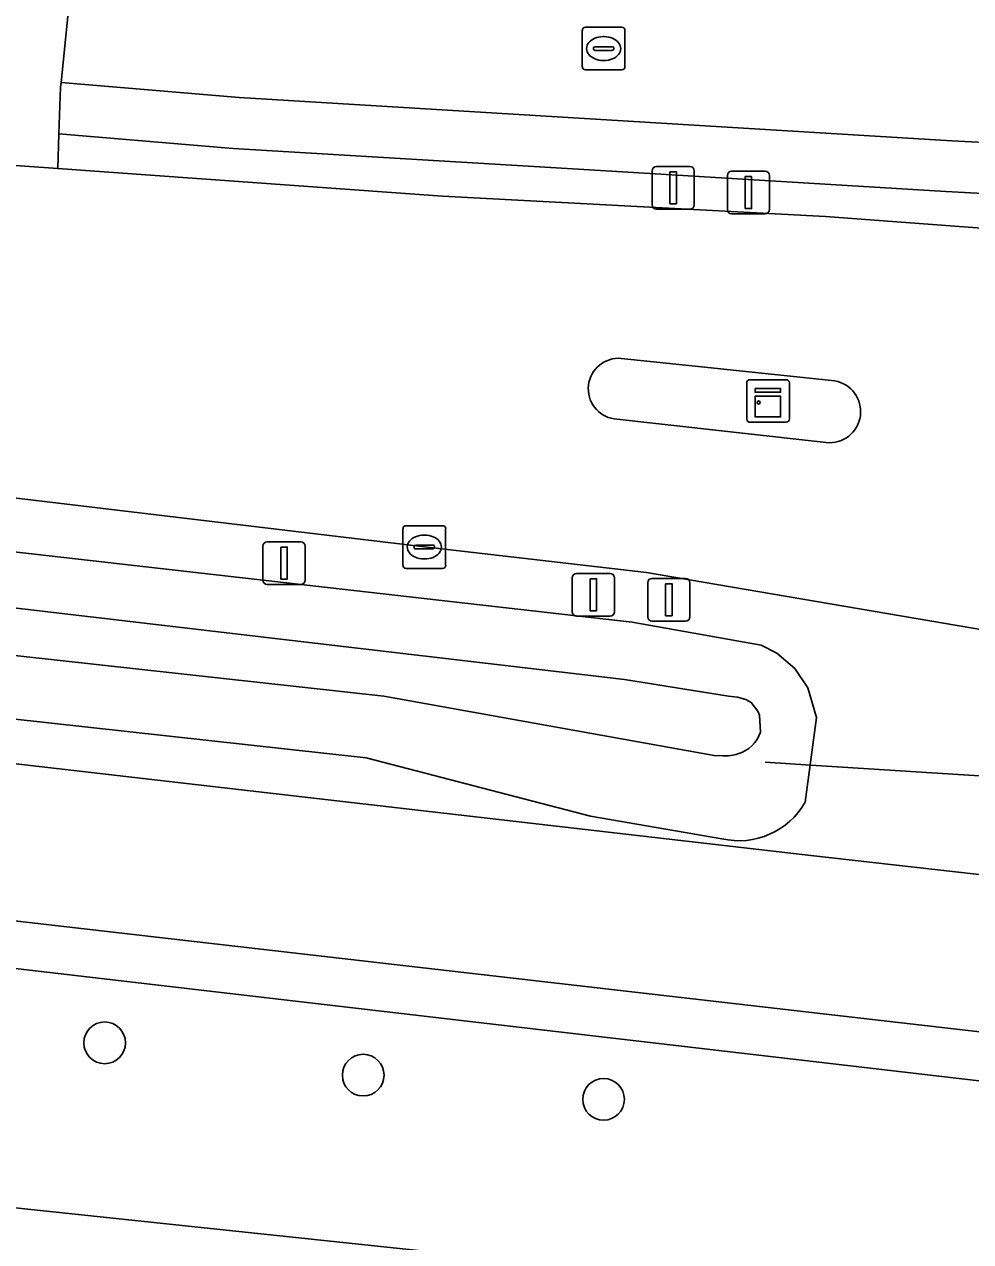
# Model space of a CAD drawing. Extents: x 161385 to 162589, y 388479 to 389756.
# Drawn here: x 162418.94 to 162441.14, y 388644.42 to 388672.98 of the extents above; entities that cross this region are included whole.
import ezdxf

# ---------------------------------------------------------------- set-up
doc = ezdxf.new("R2010")
doc.units = 0
for name, color, linetype in [('IMGEO_Afsluitpaal', 7, 'Continuous'), ('IMGEO_Berm_groen', 7, 'Continuous'), ('IMGEO_Boom', 7, 'Continuous'), ('IMGEO_Duiker', 7, 'Continuous'), ('IMGEO_Erf', 7, 'Continuous'), ('IMGEO_Fietspad_gesloten', 7, 'Continuous'), ('IMGEO_Gemengd_bos', 7, 'Continuous'), ('IMGEO_Groenvoorziening', 7, 'Continuous'), ('IMGEO_Kast', 7, 'Continuous'), ('IMGEO_Kolk', 7, 'Continuous'), ('IMGEO_Lichtmast', 7, 'Continuous'), ('IMGEO_Oever', 7, 'Continuous'), ('IMGEO_Rijbaan_lokaal_gesloten', 7, 'Continuous'), ('IMGEO_Rioolput', 7, 'Continuous'), ('IMGEO_Verkeerseiland_open', 7, 'Continuous'), ('IMGEO_Voetpad_open', 7, 'Continuous'), ('IMGEO_Waterloop', 7, 'Continuous')]:
    doc.layers.add(name, color=color, linetype=linetype)

msp = doc.modelspace()

# ---------------------------------------------------------------- linework, layer by layer
at = {"layer": 'IMGEO_Afsluitpaal'}
for p, q in [((162433.665, 388668.748), (162433.665, 388669.548)), ((162433.665, 388669.548), (162433.665, 388668.748)), ((162433.765, 388669.648), (162434.555, 388669.648)), ((162434.555, 388669.648), (162433.765, 388669.648)), ((162434.655, 388669.548), (162434.655, 388668.748)), ((162434.655, 388668.748), (162434.655, 388669.548)), ((162435.531, 388669.538), (162436.321, 388669.538)), ((162436.321, 388669.538), (162435.531, 388669.538)), ((162435.431, 388668.638), (162435.431, 388669.438)), ((162435.431, 388669.438), (162435.431, 388668.638)), ((162436.421, 388669.438), (162436.421, 388668.638)), ((162436.421, 388668.638), (162436.421, 388669.438)), ((162434.555, 388668.648), (162433.765, 388668.648)), ((162433.765, 388668.648), (162434.555, 388668.648)), ((162436.321, 388668.538), (162435.531, 388668.538)), ((162435.531, 388668.538), (162436.321, 388668.538)), ((162431.892, 388660.1), (162432.682, 388660.1)), ((162432.682, 388660.1), (162431.892, 388660.1)), ((162431.792, 388659.2), (162431.792, 388660)), ((162431.792, 388660), (162431.792, 388659.2)), ((162432.782, 388660), (162432.782, 388659.2)), ((162432.782, 388659.2), (162432.782, 388660)), ((162433.563, 388659.084), (162433.563, 388659.884)), ((162433.563, 388659.884), (162433.563, 388659.084)), ((162433.663, 388659.984), (162434.453, 388659.984)), ((162434.453, 388659.984), (162433.663, 388659.984)), ((162434.553, 388659.884), (162434.553, 388659.084)), ((162434.553, 388659.084), (162434.553, 388659.884)), ((162432.682, 388659.1), (162431.892, 388659.1)), ((162431.892, 388659.1), (162432.682, 388659.1)), ((162434.453, 388658.984), (162433.663, 388658.984)), ((162433.663, 388658.984), (162434.453, 388658.984))]:
    msp.add_line(p, q, dxfattribs=at)
for points in [[(162434.085, 388669.523), (162434.235, 388669.523), (162434.235, 388668.773), (162434.085, 388668.773), (162434.085, 388669.523)], [(162435.851, 388669.413), (162436.001, 388669.413), (162436.001, 388668.663), (162435.851, 388668.663), (162435.851, 388669.413)], [(162432.212, 388659.975), (162432.362, 388659.975), (162432.362, 388659.225), (162432.212, 388659.225), (162432.212, 388659.975)], [(162433.983, 388659.859), (162434.133, 388659.859), (162434.133, 388659.109), (162433.983, 388659.109), (162433.983, 388659.859)]]:
    msp.add_lwpolyline(points, dxfattribs=at)
for centre, start, end in [((162433.765, 388669.548), 90, 180), ((162433.765, 388669.548), 90, 180), ((162434.555, 388669.548), 0, 90), ((162434.555, 388669.548), 360, 90), ((162435.531, 388669.438), 90, 180), ((162435.531, 388669.438), 90, 180), ((162436.321, 388669.438), 0, 90), ((162436.321, 388669.438), 360, 90), ((162433.765, 388668.748), 180, 270), ((162433.765, 388668.748), 180, 270), ((162434.555, 388668.748), 270, 0), ((162434.555, 388668.748), 270, 0), ((162435.531, 388668.638), 180, 270), ((162435.531, 388668.638), 180, 270), ((162436.321, 388668.638), 270, 0), ((162436.321, 388668.638), 270, 0), ((162431.892, 388660), 90, 180), ((162431.892, 388660), 90, 180), ((162432.682, 388660), 0, 90), ((162432.682, 388660), 360, 90), ((162433.663, 388659.884), 90, 180), ((162433.663, 388659.884), 90, 180), ((162434.453, 388659.884), 0, 90), ((162434.453, 388659.884), 360, 90), ((162431.892, 388659.2), 180, 270), ((162431.892, 388659.2), 180, 270), ((162432.682, 388659.2), 270, 0), ((162432.682, 388659.2), 270, 0), ((162433.663, 388659.084), 180, 270), ((162433.663, 388659.084), 180, 270), ((162434.453, 388659.084), 270, 0), ((162434.453, 388659.084), 270, 0)]:
    msp.add_arc(centre, 0.1, start, end, dxfattribs=at)
at = {"layer": 'IMGEO_Berm_groen'}
msp.add_lwpolyline([(162432.2, 388669.567), (162423.838, 388670.071), (162419.748, 388670.416), (162419.72, 388669.598), (162428.744, 388668.955), (162437.734, 388668.476), (162447.672, 388667.734), (162452.648, 388667.218), (162465.876, 388665.019), (162471.804, 388663.627), (162471.959, 388663.955), (162472.164, 388664.283), (162471.219, 388664.536), (162469.641, 388664.948), (162466.6, 388665.63), (162461.879, 388666.689), (162455.687, 388667.622), (162441.864, 388668.995), (162440.561, 388669.06)], close=True, dxfattribs=at)
for points in [[(162461.096, 388654.743), (162455.305, 388656.124), (162451.142, 388657.117), (162433.533, 388660.124), (162428.321, 388660.721), (162404.449, 388663.572), (162379.371, 388666.385), (162354.354, 388669.216), (162352.961, 388669.418), (162351.555, 388669.495), (162350.951, 388669.489), (162349.541, 388669.386), (162348.146, 388669.157), (162346.778, 388668.804), (162345.446, 388668.33), (162344.161, 388667.74), (162343.323, 388667.275), (162343.185, 388667.161), (162343.057, 388667.034), (162342.942, 388666.897), (162342.839, 388666.75), (162342.749, 388666.595), (162342.711, 388666.516)], [(162353.131, 388667.917), (162357.64, 388667.549), (162433.197, 388658.957), (162436.225, 388658.419), (162436.595, 388658.23), (162437.013, 388657.873), (162437.321, 388657.419), (162437.524, 388656.717), (162437.256, 388654.736)], [(162342.861, 388664.571), (162343.854, 388664.303), (162356.884, 388662.764), (162437.393, 388653.479), (162447.573, 388652.333)], [(162435.304, 388653.875), (162432.217, 388654.406), (162426.956, 388655.776), (162357.235, 388663.453), (162352.368, 388663.746)], [(162444.332, 388649.048), (162443.05, 388649.15), (162347.086, 388660.188)], [(162343.501, 388659.601), (162454.958, 388646.611)]]:
    msp.add_lwpolyline(points, dxfattribs=at)
msp.add_arc((162435.706, 388655.607), 1.778, 256.9365, 330.6667, dxfattribs=at)
at = {"layer": 'IMGEO_Boom'}
for centre in [(162420.82, 388649.087), (162426.886, 388648.329), (162432.526, 388647.761)]:
    msp.add_circle(centre, 0.489, dxfattribs=at)
at = {"layer": 'IMGEO_Duiker'}
msp.add_lwpolyline([(162436.316, 388655.669), (162437.39, 388655.601), (162453.451, 388654.583), (162455.305, 388656.124), (162458.916, 388659.163), (162461.168, 388661.058), (162461.5, 388661.337), (162465.876, 388665.019), (162466.6, 388665.63), (162467.763, 388666.612), (162481.086, 388677.855)], dxfattribs=at)
at = {"layer": 'IMGEO_Erf'}
msp.add_lwpolyline([(162443.528, 388629.496), (162453.713, 388637.19), (162458.56, 388641.004), (162341.543, 388653.38), (162336.168, 388605.315)], dxfattribs=at)
at = {"layer": 'IMGEO_Fietspad_gesloten'}
for points in [[(162447.573, 388652.333), (162437.393, 388653.479), (162356.884, 388662.764)], [(162338.468, 388662.352), (162347.086, 388660.188), (162443.05, 388649.15), (162444.332, 388649.048)]]:
    msp.add_lwpolyline(points, dxfattribs=at)
at = {"layer": 'IMGEO_Gemengd_bos'}
msp.add_lwpolyline([(162341.994, 388657.41), (162341.543, 388653.38), (162458.56, 388641.004), (162459.614, 388641.987), (162460.571, 388643.599), (162460.446, 388643.694), (162457.403, 388645.374), (162454.958, 388646.611), (162343.501, 388659.601)], dxfattribs=at)
at = {"layer": 'IMGEO_Groenvoorziening'}
for points in [[(162420.122, 388674.813), (162419.797, 388671.622)], [(162419.797, 388671.622), (162423.972, 388671.267)], [(162423.972, 388671.267), (162440.7, 388670.254)], [(162440.7, 388670.254), (162443.156, 388670.129), (162455.891, 388668.797)]]:
    msp.add_lwpolyline(points, dxfattribs=at)
at = {"layer": 'IMGEO_Kast'}
for p, q in [((162435.962, 388664.647), (162436.803, 388664.647)), ((162436.803, 388664.647), (162435.962, 388664.647)), ((162435.887, 388663.722), (162435.887, 388664.563)), ((162435.887, 388664.563), (162435.887, 388663.722)), ((162436.887, 388664.572), (162436.887, 388663.731)), ((162436.887, 388663.731), (162436.887, 388664.572)), ((162436.812, 388663.647), (162435.971, 388663.647)), ((162435.971, 388663.647), (162436.812, 388663.647))]:
    msp.add_line(p, q, dxfattribs=at)
for points in [[(162436.082, 388664.437), (162436.682, 388664.437), (162436.682, 388664.352), (162436.082, 388664.352), (162436.082, 388664.437)], [(162436.082, 388664.262), (162436.682, 388664.262), (162436.682, 388663.773), (162436.082, 388663.773), (162436.082, 388664.262)]]:
    msp.add_lwpolyline(points, dxfattribs=at)
msp.add_circle((162436.166, 388664.111), 0.0377, dxfattribs=at)
for centre, start, end in [((162435.965, 388664.569), 92.4484, 184.2845), ((162435.965, 388664.569), 92.4484, 184.2845), ((162436.809, 388664.569), 2.4484, 94.2845), ((162436.809, 388664.569), 2.4484, 94.2845), ((162435.965, 388663.725), 182.4484, 274.2845), ((162435.965, 388663.725), 182.4484, 274.2845), ((162436.809, 388663.725), 272.4484, 4.2845), ((162436.809, 388663.725), 272.4484, 4.2845)]:
    msp.add_arc(centre, 0.0779, start, end, dxfattribs=at)
at = {"layer": 'IMGEO_Kolk'}
for p, q in [((162427.895, 388661.22), (162428.747, 388661.22)), ((162427.82, 388660.294), (162427.82, 388661.146)), ((162428.308, 388661), (162428.333, 388661)), ((162428.821, 388661.146), (162428.821, 388660.294)), ((162428.079, 388660.714), (162428.079, 388660.726)), ((162428.517, 388660.677), (162428.119, 388660.677)), ((162428.122, 388660.763), (162428.52, 388660.763)), ((162428.563, 388660.726), (162428.563, 388660.714)), ((162428.331, 388660.44), (162428.306, 388660.44)), ((162428.747, 388660.22), (162427.895, 388660.22))]:
    msp.add_line(p, q, dxfattribs=at)
for points in [[(162427.895, 388661.22), (162428.747, 388661.22)], [(162427.82, 388660.294), (162427.82, 388661.146)], [(162428.821, 388661.146), (162428.821, 388660.294)], [(162428.747, 388660.22), (162427.895, 388660.22)]]:
    msp.add_lwpolyline(points, dxfattribs=at)
for centre, radius, start, end in [((162427.897, 388661.144), 0.0765, 91.552, 178.448), ((162427.897, 388661.144), 0.0765, 91.552, 178.448), ((162428.745, 388661.144), 0.0765, 1.552, 88.448), ((162428.745, 388661.144), 0.0765, 1.552, 88.448), ((162428.119, 388660.723), 0.0403, 85.8775, 175.7526), ((162428.116, 388660.713), 0.0366, 178.938, 274.7102), ((162428.52, 388660.72), 0.043, 264.8664, 352.4533), ((162428.524, 388660.725), 0.0386, 1.7309, 96.639), ((162427.897, 388660.296), 0.0765, 181.552, 268.448), ((162427.897, 388660.296), 0.0765, 181.552, 268.448), ((162428.745, 388660.296), 0.0765, 271.552, 358.448), ((162428.745, 388660.296), 0.0765, 271.552, 358.448)]:
    msp.add_arc(centre, radius, start, end, dxfattribs=at)
for centre, major_axis, ratio, start_param, end_param in [((162428.307, 388660.72), (-0.387, 0.002), 0.722429, 4.712389, 7.853982), ((162428.332, 388660.72), (-0.39, 0.002), 0.717154, 1.570796, 4.712389)]:
    msp.add_ellipse(centre, major_axis=major_axis, ratio=ratio, start_param=start_param, end_param=end_param, dxfattribs=at)
at = {"layer": 'IMGEO_Lichtmast'}
for p, q in [((162424.535, 388659.944), (162424.535, 388660.744)), ((162424.535, 388660.744), (162424.535, 388659.944)), ((162424.635, 388660.844), (162425.425, 388660.844)), ((162425.425, 388660.844), (162424.635, 388660.844)), ((162425.525, 388660.744), (162425.525, 388659.944)), ((162425.525, 388659.944), (162425.525, 388660.744)), ((162425.425, 388659.844), (162424.635, 388659.844)), ((162424.635, 388659.844), (162425.425, 388659.844))]:
    msp.add_line(p, q, dxfattribs=at)
msp.add_lwpolyline([(162424.955, 388660.719), (162425.105, 388660.719), (162425.105, 388659.969), (162424.955, 388659.969), (162424.955, 388660.719)], dxfattribs=at)
for centre, start, end in [((162424.635, 388660.744), 90, 180), ((162424.635, 388660.744), 90, 180), ((162425.425, 388660.744), 0, 90), ((162425.425, 388660.744), 360, 90), ((162424.635, 388659.944), 180, 270), ((162424.635, 388659.944), 180, 270), ((162425.425, 388659.944), 270, 0), ((162425.425, 388659.944), 270, 0)]:
    msp.add_arc(centre, 0.1, start, end, dxfattribs=at)
at = {"layer": 'IMGEO_Oever'}
for points in [[(162437.256, 388654.736), (162437.524, 388656.717), (162437.321, 388657.419), (162437.013, 388657.873), (162436.595, 388658.23), (162436.225, 388658.419), (162433.197, 388658.957), (162357.64, 388667.549)], [(162352.987, 388666.821), (162353.241, 388666.814), (162357.696, 388666.45), (162433.015, 388657.61), (162435.457, 388657.224)], [(162435.326, 388655.82), (162435.12, 388655.826), (162427.37, 388657.224), (162357.525, 388664.915), (162352.705, 388665.205)], [(162352.368, 388663.746), (162357.235, 388663.453), (162426.956, 388655.776), (162432.217, 388654.406), (162435.304, 388653.875)], [(162435.457, 388657.224), (162435.67, 388657.197), (162435.866, 388657.143), (162435.992, 388657.07), (162436.144, 388656.871), (162436.185, 388656.773), (162436.21, 388656.379)]]:
    msp.add_lwpolyline(points, dxfattribs=at)
for centre, radius, start, end in [((162435.451, 388656.635), 0.801, 286.5469, 341.3659), ((162435.363, 388656.893), 1.073, 268.0335, 287.1345), ((162435.706, 388655.607), 1.778, 256.9365, 330.6667)]:
    msp.add_arc(centre, radius, start, end, dxfattribs=at)
at = {"layer": 'IMGEO_Rijbaan_lokaal_gesloten'}
for points in [[(162320.835, 388672.971), (162352.961, 388669.418), (162354.354, 388669.216), (162379.371, 388666.385), (162404.449, 388663.572), (162428.321, 388660.721), (162433.533, 388660.124), (162451.142, 388657.117), (162455.305, 388656.124), (162461.096, 388654.743), (162466.578, 388653.381)], [(162465.876, 388665.019), (162452.648, 388667.218), (162447.672, 388667.734), (162437.734, 388668.476), (162428.744, 388668.955), (162419.72, 388669.598), (162412.183, 388670.136), (162408.796, 388670.377), (162384.963, 388673.046)], [(162432.941, 388665.147), (162434.674, 388664.964)], [(162434.674, 388664.964), (162437.95, 388664.619)], [(162437.752, 388663.17), (162433.685, 388663.624), (162432.774, 388663.726)]]:
    msp.add_lwpolyline(points, dxfattribs=at)
for centre, radius, start, end in [((162432.884, 388664.433), 0.716, 85.4322, 261.1622), ((162437.827, 388663.898), 0.732, 264.111, 80.3269)]:
    msp.add_arc(centre, radius, start, end, dxfattribs=at)
at = {"layer": 'IMGEO_Rioolput'}
for p, q in [((162432.028, 388671.99), (162432.028, 388672.842)), ((162432.103, 388672.916), (162432.955, 388672.916)), ((162432.516, 388672.696), (162432.541, 388672.696)), ((162433.029, 388672.842), (162433.029, 388671.99)), ((162432.287, 388672.41), (162432.287, 388672.422)), ((162432.725, 388672.373), (162432.327, 388672.373)), ((162432.33, 388672.459), (162432.728, 388672.459)), ((162432.771, 388672.422), (162432.771, 388672.41)), ((162432.539, 388672.136), (162432.514, 388672.136)), ((162432.955, 388671.916), (162432.103, 388671.916))]:
    msp.add_line(p, q, dxfattribs=at)
for points in [[(162432.028, 388671.99), (162432.028, 388672.842)], [(162432.103, 388672.916), (162432.955, 388672.916)], [(162433.029, 388672.842), (162433.029, 388671.99)], [(162432.955, 388671.916), (162432.103, 388671.916)]]:
    msp.add_lwpolyline(points, dxfattribs=at)
for centre, radius, start, end in [((162432.105, 388672.84), 0.0765, 91.552, 178.448), ((162432.105, 388672.84), 0.0765, 91.552, 178.448), ((162432.953, 388672.84), 0.0765, 1.552, 88.448), ((162432.953, 388672.84), 0.0765, 1.552, 88.448), ((162432.327, 388672.419), 0.0403, 85.8775, 175.7526), ((162432.324, 388672.409), 0.0366, 178.938, 274.7102), ((162432.728, 388672.416), 0.043, 264.8664, 352.4533), ((162432.732, 388672.421), 0.0386, 1.7309, 96.639), ((162432.105, 388671.992), 0.0765, 181.552, 268.448), ((162432.105, 388671.992), 0.0765, 181.552, 268.448), ((162432.953, 388671.992), 0.0765, 271.552, 358.448), ((162432.953, 388671.992), 0.0765, 271.552, 358.448)]:
    msp.add_arc(centre, radius, start, end, dxfattribs=at)
for centre, major_axis, ratio, start_param, end_param in [((162432.515, 388672.416), (-0.387, 0.002), 0.722429, 4.712389, 7.853982), ((162432.54, 388672.416), (-0.39, 0.002), 0.717154, 1.570796, 4.712389)]:
    msp.add_ellipse(centre, major_axis=major_axis, ratio=ratio, start_param=start_param, end_param=end_param, dxfattribs=at)
at = {"layer": 'IMGEO_Verkeerseiland_open'}
for points in [[(162437.95, 388664.619), (162434.674, 388664.964), (162432.941, 388665.147)], [(162432.774, 388663.726), (162433.685, 388663.624), (162437.752, 388663.17)]]:
    msp.add_lwpolyline(points, dxfattribs=at)
for centre, radius, start, end in [((162432.884, 388664.433), 0.716, 85.4322, 261.1622), ((162437.827, 388663.898), 0.732, 264.111, 80.3269)]:
    msp.add_arc(centre, radius, start, end, dxfattribs=at)
at = {"layer": 'IMGEO_Voetpad_open'}
for points in [[(162419.785, 388671.507), (162419.797, 388671.622), (162420.122, 388674.813), (162412.776, 388675.396), (162412.421, 388672.249), (162412.286, 388671.047), (162412.183, 388670.136), (162419.72, 388669.598), (162419.748, 388670.416)], [(162470.423, 388666.015), (162467.763, 388666.612), (162462.317, 388667.834), (162458.974, 388668.335), (162455.891, 388668.797), (162443.156, 388670.129), (162440.7, 388670.254), (162423.972, 388671.267), (162419.797, 388671.622), (162419.785, 388671.507), (162419.748, 388670.416), (162423.838, 388670.071), (162432.2, 388669.567), (162440.561, 388669.06), (162441.864, 388668.995), (162455.687, 388667.622), (162461.879, 388666.689), (162466.6, 388665.63), (162469.641, 388664.948), (162471.219, 388664.536), (162472.164, 388664.283), (162472.895, 388665.33), (162472.338, 388665.492)]]:
    msp.add_lwpolyline(points, close=True, dxfattribs=at)
at = {"layer": 'IMGEO_Waterloop'}
for points in [[(162436.21, 388656.379), (162436.185, 388656.773), (162436.144, 388656.871), (162435.992, 388657.07), (162435.866, 388657.143), (162435.67, 388657.197), (162435.457, 388657.224), (162433.015, 388657.61), (162357.696, 388666.45), (162353.241, 388666.814), (162352.987, 388666.821)], [(162352.705, 388665.205), (162357.525, 388664.915), (162427.37, 388657.224), (162435.12, 388655.826), (162435.326, 388655.82)]]:
    msp.add_lwpolyline(points, dxfattribs=at)
for centre, radius, start, end in [((162435.451, 388656.635), 0.801, 286.5469, 341.3659), ((162435.363, 388656.893), 1.073, 268.0335, 287.1345)]:
    msp.add_arc(centre, radius, start, end, dxfattribs=at)

doc.saveas('drawing.dxf')
